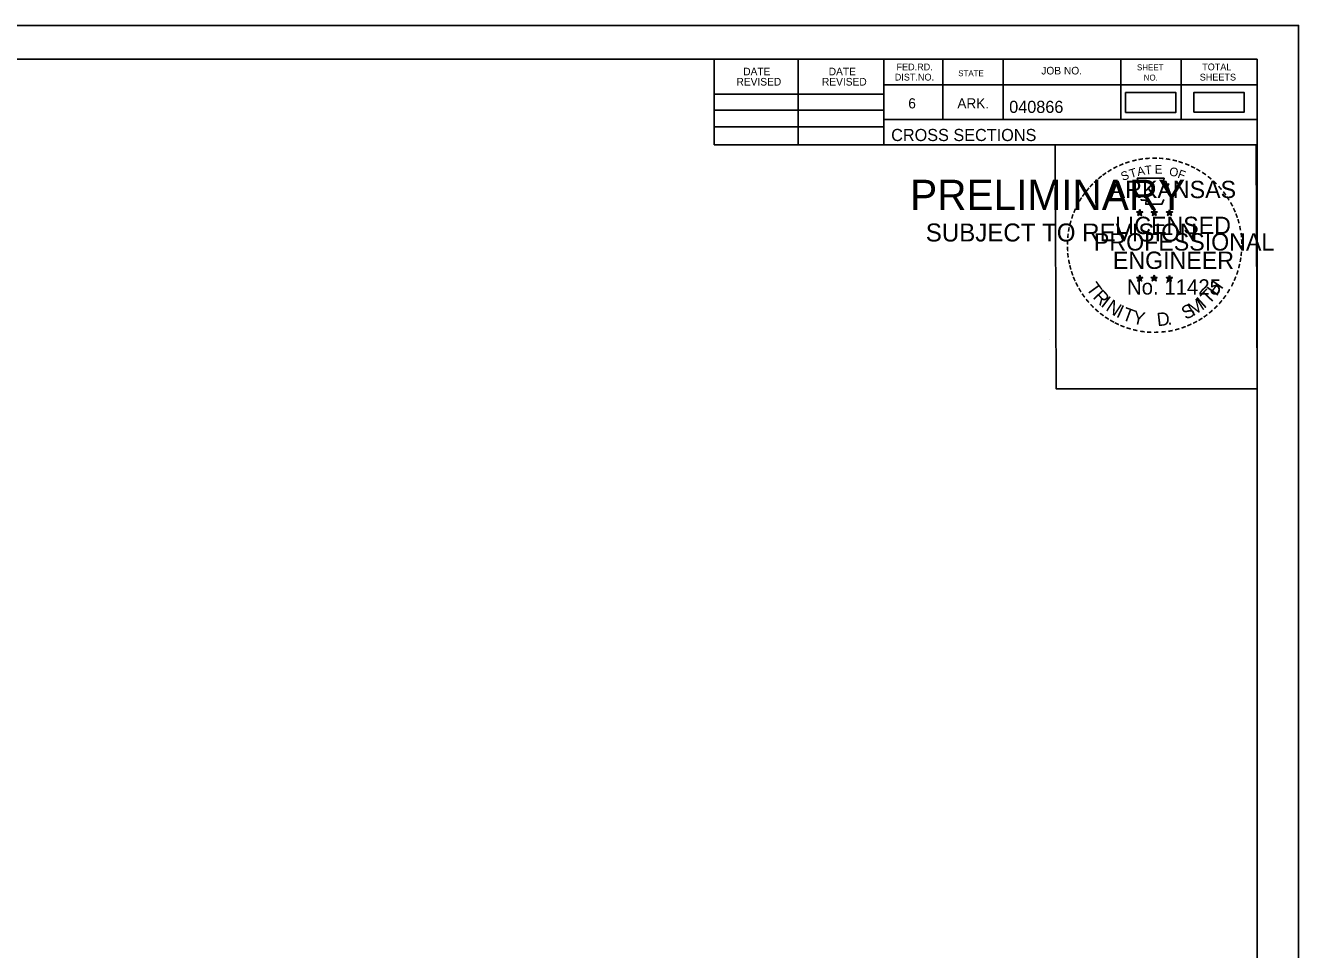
# Model space of a CAD drawing. Extents: x 1370565 to 1374448, y 301010 to 304637.
# Drawn here: x 1374227.6 to 1374447.9, y 302853 to 303013 of the extents above; entities that cross this region are included whole.
import ezdxf

# ---------------------------------------------------------------- set-up
doc = ezdxf.new("R2010")
doc.units = 0
for name, color, linetype in [('R_Border', 7, 'Continuous'), ('R_Border PE', 7, 'Continuous'), ('R_Border Prem', 7, 'Continuous'), ('R_Drive', 7, 'Continuous'), ('R_No Plot', 7, 'Continuous')]:
    doc.layers.add(name, color=color, linetype=linetype)

msp = doc.modelspace()

# ---------------------------------------------------------------- linework, layer by layer
at = {"layer": 'R_Border'}
for p, q in [((1373966.52, 303007.17), (1374440.79, 303007.17)), ((1374346.83, 302992.35), (1374346.83, 303007.17)), ((1374361.35, 302992.35), (1374361.35, 303007.17)), ((1374376.14, 303007.17), (1374376.14, 302992.35)), ((1374386.4, 303007.17), (1374386.4, 302996.76)), ((1374396.81, 303007.17), (1374396.81, 302996.76)), ((1374417.18, 303007.17), (1374417.18, 302996.76)), ((1374427.59, 303007.17), (1374427.59, 302996.76)), ((1374440.79, 302698.98), (1374440.79, 303007.17)), ((1374346.83, 303001.14), (1374376.14, 303001.14)), ((1374440.79, 303002.76), (1374376.14, 303002.76)), ((1374440.79, 303002.79), (1374440.79, 303002.79)), ((1374346.83, 302998.35), (1374376.14, 302998.35)), ((1374440.79, 302996.76), (1374376.14, 302996.76)), ((1374380.58, 302996.76), (1374440.79, 302996.76)), ((1374346.83, 302995.44), (1374376.14, 302995.44)), ((1374440.79, 302992.35), (1374346.83, 302992.35))]:
    msp.add_line(p, q, dxfattribs=at)
at = {"layer": 'R_Border PE'}
for p, q in [((1374419.92, 302980.74), (1374420.44, 302980.57)), ((1374419.92, 302980.74), (1374420.3, 302980.67)), ((1374419.92, 302980.74), (1374420.28, 302980.55)), ((1374420.12, 302980.13), (1374420.44, 302980.57)), ((1374420.12, 302980.13), (1374420.31, 302980.49)), ((1374420.12, 302980.13), (1374420.44, 302980.45)), ((1374420.44, 302981.12), (1374420.38, 302980.74)), ((1374420.44, 302980.57), (1374420.44, 302981.12)), ((1374420.44, 302981.12), (1374420.52, 302980.74)), ((1374420.97, 302980.74), (1374420.44, 302980.57)), ((1374420.76, 302980.13), (1374420.44, 302980.57)), ((1374420.76, 302980.13), (1374420.44, 302980.45)), ((1374420.97, 302980.74), (1374420.54, 302980.66)), ((1374420.76, 302980.13), (1374420.56, 302980.56)), ((1374420.97, 302980.74), (1374420.66, 302980.58)), ((1374422.43, 302980.74), (1374422.95, 302980.57)), ((1374422.43, 302980.74), (1374422.81, 302980.67)), ((1374422.43, 302980.74), (1374422.78, 302980.55)), ((1374422.63, 302980.13), (1374422.95, 302980.57)), ((1374422.63, 302980.13), (1374422.81, 302980.49)), ((1374422.63, 302980.13), (1374422.95, 302980.45)), ((1374422.95, 302981.12), (1374422.89, 302980.74)), ((1374422.95, 302980.57), (1374422.95, 302981.12)), ((1374422.95, 302981.12), (1374423.02, 302980.74)), ((1374423.47, 302980.74), (1374422.95, 302980.57)), ((1374423.27, 302980.13), (1374422.95, 302980.57)), ((1374423.27, 302980.13), (1374422.95, 302980.45)), ((1374423.47, 302980.74), (1374423.04, 302980.66)), ((1374423.27, 302980.13), (1374423.06, 302980.56)), ((1374423.47, 302980.74), (1374423.16, 302980.58)), ((1374425.07, 302980.72), (1374425.6, 302980.55)), ((1374425.07, 302980.72), (1374425.45, 302980.65)), ((1374425.07, 302980.72), (1374425.43, 302980.54)), ((1374425.27, 302980.11), (1374425.6, 302980.55)), ((1374425.27, 302980.11), (1374425.46, 302980.47)), ((1374425.27, 302980.11), (1374425.59, 302980.43)), ((1374425.6, 302981.1), (1374425.53, 302980.72)), ((1374425.92, 302980.11), (1374425.59, 302980.43)), ((1374425.6, 302980.55), (1374425.6, 302981.1)), ((1374425.6, 302981.1), (1374425.67, 302980.73)), ((1374426.12, 302980.72), (1374425.6, 302980.55)), ((1374425.92, 302980.11), (1374425.6, 302980.55)), ((1374426.12, 302980.72), (1374425.69, 302980.65)), ((1374425.92, 302980.11), (1374425.71, 302980.54)), ((1374426.12, 302980.72), (1374425.81, 302980.57)), ((1374419.92, 302969.38), (1374420.44, 302969.21)), ((1374419.92, 302969.38), (1374420.29, 302969.31)), ((1374419.92, 302969.38), (1374420.27, 302969.19)), ((1374420.11, 302968.77), (1374420.44, 302969.21)), ((1374420.11, 302968.77), (1374420.3, 302969.13)), ((1374420.11, 302968.77), (1374420.44, 302969.09)), ((1374420.44, 302969.76), (1374420.38, 302969.38)), ((1374420.44, 302969.21), (1374420.44, 302969.76)), ((1374420.44, 302969.76), (1374420.51, 302969.38)), ((1374420.96, 302969.38), (1374420.44, 302969.21)), ((1374420.76, 302968.77), (1374420.44, 302969.21)), ((1374420.76, 302968.77), (1374420.44, 302969.09)), ((1374420.96, 302969.38), (1374420.53, 302969.3)), ((1374420.76, 302968.77), (1374420.55, 302969.2)), ((1374420.96, 302969.38), (1374420.65, 302969.22)), ((1374422.42, 302969.38), (1374422.94, 302969.21)), ((1374422.42, 302969.38), (1374422.8, 302969.31)), ((1374422.42, 302969.38), (1374422.77, 302969.19)), ((1374422.62, 302968.77), (1374422.94, 302969.21)), ((1374422.62, 302968.77), (1374422.81, 302969.13)), ((1374422.62, 302968.77), (1374422.94, 302969.09)), ((1374422.94, 302969.76), (1374422.88, 302969.38)), ((1374422.94, 302969.21), (1374422.94, 302969.76)), ((1374422.94, 302969.76), (1374423.02, 302969.38)), ((1374423.46, 302969.38), (1374422.94, 302969.21)), ((1374423.26, 302968.77), (1374422.94, 302969.21)), ((1374423.26, 302968.77), (1374422.94, 302969.09)), ((1374423.46, 302969.38), (1374423.03, 302969.3)), ((1374423.26, 302968.77), (1374423.06, 302969.2)), ((1374423.46, 302969.38), (1374423.16, 302969.22)), ((1374425.07, 302969.36), (1374425.59, 302969.2)), ((1374425.07, 302969.36), (1374425.45, 302969.3)), ((1374425.07, 302969.36), (1374425.42, 302969.18)), ((1374425.27, 302968.75), (1374425.59, 302969.2)), ((1374425.27, 302968.75), (1374425.46, 302969.12)), ((1374425.27, 302968.75), (1374425.59, 302969.08)), ((1374425.59, 302969.74), (1374425.53, 302969.37)), ((1374425.59, 302969.2), (1374425.59, 302969.74)), ((1374425.59, 302969.74), (1374425.67, 302969.37)), ((1374426.11, 302969.36), (1374425.59, 302969.2)), ((1374425.91, 302968.75), (1374425.59, 302969.2)), ((1374425.91, 302968.75), (1374425.59, 302969.07)), ((1374426.11, 302969.36), (1374425.68, 302969.29)), ((1374425.91, 302968.75), (1374425.71, 302969.19)), ((1374426.11, 302969.36), (1374425.81, 302969.21))]:
    msp.add_line(p, q, dxfattribs=at)
for points in [[(1374419.98, 302986.55), (1374420.39, 302985.31)], [(1374425.25, 302985.17), (1374425.46, 302985.6), (1374424.43, 302985.56), (1374424.66, 302986.55), (1374419.98, 302986.55)], [(1374420.72, 302982.92), (1374420.72, 302982.79), (1374421.57, 302982.76), (1374421.48, 302982.05), (1374424.29, 302982.05), (1374424.59, 302982.86)], [(1374420.44, 302981.12), (1374420.76, 302980.13), (1374419.92, 302980.74), (1374420.97, 302980.74), (1374420.12, 302980.13), (1374420.44, 302981.12)], [(1374422.95, 302981.12), (1374423.27, 302980.13), (1374422.43, 302980.74), (1374423.47, 302980.74), (1374422.63, 302980.13), (1374422.95, 302981.12)], [(1374425.6, 302981.1), (1374425.92, 302980.11), (1374425.07, 302980.72), (1374426.12, 302980.72), (1374425.27, 302980.11), (1374425.6, 302981.1)], [(1374420.44, 302969.76), (1374420.76, 302968.77), (1374419.92, 302969.38), (1374420.96, 302969.38), (1374420.11, 302968.77), (1374420.44, 302969.76)], [(1374422.94, 302969.76), (1374423.26, 302968.77), (1374422.42, 302969.38), (1374423.46, 302969.38), (1374422.62, 302968.77), (1374422.94, 302969.76)], [(1374425.59, 302969.74), (1374425.91, 302968.75), (1374425.07, 302969.36), (1374426.11, 302969.36), (1374425.27, 302968.75), (1374425.59, 302969.74)]]:
    msp.add_lwpolyline(points, dxfattribs=at)
for centre, radius in [((1374420.44, 302980.57), 0.258), ((1374420.44, 302980.57), 0.217), ((1374420.44, 302980.57), 0.174), ((1374420.44, 302980.57), 0.149), ((1374420.44, 302980.57), 0.112), ((1374420.44, 302980.57), 0.0743), ((1374420.44, 302980.57), 0.0445), ((1374422.95, 302980.57), 0.258), ((1374422.95, 302980.57), 0.217), ((1374422.95, 302980.57), 0.174), ((1374422.95, 302980.57), 0.149), ((1374422.95, 302980.57), 0.112), ((1374422.95, 302980.57), 0.0743), ((1374422.95, 302980.57), 0.0445), ((1374425.59, 302980.55), 0.258), ((1374425.59, 302980.55), 0.217), ((1374425.59, 302980.55), 0.174), ((1374425.59, 302980.55), 0.149), ((1374425.59, 302980.55), 0.112), ((1374425.59, 302980.55), 0.0743), ((1374425.59, 302980.55), 0.0445), ((1374420.44, 302969.21), 0.258), ((1374420.44, 302969.21), 0.217), ((1374420.44, 302969.21), 0.174), ((1374420.44, 302969.21), 0.149), ((1374420.44, 302969.21), 0.112), ((1374420.44, 302969.21), 0.0743), ((1374420.44, 302969.21), 0.0445), ((1374422.94, 302969.21), 0.258), ((1374422.94, 302969.21), 0.217), ((1374422.94, 302969.21), 0.174), ((1374422.94, 302969.21), 0.149), ((1374422.94, 302969.21), 0.112), ((1374422.94, 302969.21), 0.0743), ((1374422.94, 302969.21), 0.0445), ((1374425.59, 302969.2), 0.258), ((1374425.59, 302969.2), 0.217), ((1374425.59, 302969.2), 0.174), ((1374425.59, 302969.2), 0.149), ((1374425.59, 302969.2), 0.112), ((1374425.59, 302969.2), 0.0743), ((1374425.59, 302969.2), 0.0445)]:
    msp.add_circle(centre, radius, dxfattribs=at)
at = {"layer": 'R_Drive'}
for points in [[(1374418.01, 302997.96), (1374426.7, 302997.96), (1374426.7, 303001.4), (1374418.01, 303001.4)], [(1374429.82, 302997.98), (1374438.51, 302997.98), (1374438.51, 303001.42), (1374429.82, 303001.42)]]:
    msp.add_lwpolyline(points, close=True, dxfattribs=at)
at = {"layer": 'R_No Plot'}
for p, q in [((1373947.92, 303013.02), (1374447.92, 303013.02)), ((1374404.85, 302958.67), (1374404.85, 302958.67))]:
    msp.add_line(p, q, dxfattribs=at)
for points in [[(1373947.91, 303013.02), (1374447.92, 303013.02), (1374447.92, 302693.01), (1373947.91, 302693.01)], [(1374317.4, 303007.17), (1374346.83, 303007.17), (1374346.83, 302992.35), (1374371, 302992.35), (1374405.8, 302992.35), (1374405.98, 302950.12), (1374440.79, 302950.12), (1374440.79, 302698.98), (1373966.52, 302698.98), (1373966.52, 303007.17)], [(1374405.8, 302992.35), (1374440.61, 302992.35), (1374440.79, 302950.12), (1374405.98, 302950.12)]]:
    msp.add_lwpolyline(points, close=True, dxfattribs=at)

# ---------------------------------------------------------------- texts
at = {"layer": 'R_Border'}
for s, height, p in [('DATE', 1.319, (1374351.84, 303004.38)), ('DATE', 1.319, (1374366.63, 303004.38)), ('FED.RD.', 1.173, (1374378.36, 303005.25)), ('JOB NO.', 1.319, (1374403.41, 303004.53)), ('SHEET', 1.026, (1374419.97, 303005.25)), ('TOTAL', 1.173, (1374431.25, 303005.25)), ('REVISED', 1.319, (1374350.67, 303002.61)), ('REVISED', 1.319, (1374365.46, 303002.61)), ('DIST.NO.', 1.173, (1374378.06, 303003.48)), ('STATE', 1.026, (1374389.04, 303004.23)), ('NO.', 1.026, (1374421.14, 303003.48)), ('SHEETS', 1.173, (1374430.83, 303003.48)), ('6', 1.76, (1374380.4, 302998.65)), ('ARK.', 1.758, (1374388.89, 302998.65)), ('040866', 2.1, (1374397.86, 302997.87)), ('CROSS SECTIONS', 2.1, (1374377.44, 302993))]:
    msp.add_text(s, height=height, rotation=360, dxfattribs=at).set_placement(p)
at = {"layer": 'R_Border PE'}
for s, height, rotation, p in [('-', 2.4, 5.8968, (1374421.34, 302989.01)), ('-', 2.4, 0.1862, (1374422.5, 302989.12)), ('-', 2.4, 357.743, (1374423.58, 302989.1)), ('-', 2.4, 34.0636, (1374415.31, 302986.81)), ('-', 2.4, 28.7918, (1374416.2, 302987.37)), ('-', 2.4, 24.3072, (1374417.15, 302987.84)), ('-', 2.4, 19.1761, (1374418.1, 302988.24)), ('T', 1.5, 16.4036, (1374418.89, 302986.57)), ('-', 2.4, 13.6301, (1374419.23, 302988.61)), ('A', 1.5, 11.2132, (1374420.13, 302986.94)), ('-', 2.4, 10.2193, (1374420.25, 302988.85)), ('T', 1.5, 6.0228, (1374421.4, 302987.19)), ('E', 1.5, 0.8323, (1374423.06, 302987.36)), ('-', 2.4, 352.1617, (1374424.7, 302989.02)), ('O', 1.5, 350.4515, (1374425.46, 302987.04)), ('-', 2.4, 347.2049, (1374425.78, 302988.85)), ('F', 1.5, 340.0707, (1374426.89, 302986.7)), ('-', 2.4, 342.3362, (1374426.73, 302988.62)), ('-', 2.4, 337.8551, (1374427.83, 302988.28)), ('-', 2.4, 334.1211, (1374428.78, 302987.87)), ('-', 2.4, 329.6409, (1374429.65, 302987.45)), ('-', 2.4, 48.4231, (1374412.41, 302984.31)), ('-', 2.4, 42.9622, (1374413.08, 302985.03)), ('-', 2.4, 38.9507, (1374413.73, 302985.65)), ('-', 2.4, 36.2317, (1374414.44, 302986.22)), ('ARKANSAS', 3, 360, (1374415.26, 302983.12)), ('S', 1.5, 21.594, (1374417.52, 302986.07)), ('-', 2.4, 325.8627, (1374430.61, 302986.91)), ('-', 2.4, 320.5297, (1374431.53, 302986.27)), ('-', 2.4, 315.5786, (1374432.43, 302985.54)), ('-', 2.4, 54.2325, (1374411.18, 302982.73)), ('-', 2.4, 50.6142, (1374411.8, 302983.58)), ('-', 2.4, 309.8797, (1374433.28, 302984.71)), ('-', 2.4, 306.6522, (1374434.07, 302983.81)), ('-', 2.4, 67.7743, (1374409.84, 302980.1)), ('-', 2.4, 62.8713, (1374410.23, 302981.02)), ('-', 2.4, 58.0706, (1374410.69, 302981.94)), ('-', 2.1, 303.6753, (1374434.8, 302982.96)), ('-', 2.4, 299.6684, (1374435.27, 302982.05)), ('-', 2.4, 294.6628, (1374435.76, 302981.13)), ('-', 2.4, 75.461, (1374409.21, 302978.09)), ('-', 2.4, 72.3945, (1374409.51, 302979.16)), ('LICENSED', 3, 360, (1374416.16, 302976.9)), ('DWB', 0.015, 360, (1374420.43, 302980.56)), ('DWB', 0.015, 360, (1374422.93, 302980.56)), ('DWB', 0.015, 360, (1374425.58, 302980.55)), ('-', 2.4, 290.5728, (1374436.15, 302980.26)), ('-', 2.4, 285.1233, (1374436.5, 302979.39)), ('-', 2.4, 85.1863, (1374408.9, 302975.98)), ('-', 2.4, 81.2013, (1374409.01, 302977.02)), ('PROFESSIONAL', 3, 360, (1374412.52, 302974.04)), ('-', 2.4, 280.5493, (1374436.8, 302978.28)), ('-', 2.4, 276.5962, (1374437.04, 302977.13)), ('-', 2.4, 94.1959, (1374408.92, 302973.84)), ('-', 2.4, 89.0622, (1374408.86, 302974.93)), ('-', 2.4, 274.3301, (1374437.13, 302976.05)), ('-', 2.4, 269.9407, (1374437.18, 302975.1)), ('-', 2.4, 98.9479, (1374409.02, 302972.84)), ('-', 2.4, 101.7149, (1374409.23, 302971.74)), ('ENGINEER', 3, 360, (1374415.8, 302970.86)), ('-', 2.4, 260.9953, (1374437.05, 302973.12)), ('-', 2.4, 263.5172, (1374437.15, 302974.1)), ('-', 2.4, 105.4578, (1374409.47, 302970.85)), ('-', 2.4, 109.0874, (1374409.79, 302969.9)), ('-', 2.4, 252.8681, (1374436.61, 302971.02)), ('-', 2.4, 255.7626, (1374436.88, 302972.1)), ('-', 2.4, 114.0643, (1374410.17, 302969.01)), ('-', 2.4, 115.7289, (1374410.63, 302968.08)), ('T', 2.31, 306.0406, (1374411.08, 302967.47)), ('No. 11425', 2.635, 360, (1374418.24, 302966.43)), ('DWB', 0.015, 360, (1374420.42, 302969.2)), ('DWB', 0.015, 360, (1374422.92, 302969.2)), ('DWB', 0.015, 360, (1374425.57, 302969.19)), ('H', 2.31, 54.6088, (1374433.76, 302966.02)), ('-', 2.4, 244.6197, (1374435.88, 302969.07)), ('-', 2.4, 247.8887, (1374436.27, 302970.01)), ('-', 2.4, 120.4471, (1374411.17, 302967.2)), ('-', 2.4, 125.8934, (1374411.77, 302966.36)), ('R', 2.31, 314.005, (1374412.22, 302965.9)), ('I', 2.31, 321.9694, (1374413.57, 302964.5)), ('I', 2.31, 42.1136, (1374431.58, 302963.89)), ('T', 2.31, 46.6444, (1374432.42, 302964.61)), ('-', 2.4, 233.8452, (1374434.69, 302966.96)), ('-', 2.4, 239.0712, (1374435.29, 302967.94)), ('-', 2.4, 130.7181, (1374412.46, 302965.53)), ('-', 2.4, 134.2238, (1374413.24, 302964.71)), ('-', 2.4, 138.9338, (1374414.03, 302964.02)), ('N', 2.31, 326.5002, (1374414.42, 302963.79)), ('I', 2.31, 335.3603, (1374416.24, 302962.61)), ('T', 2.31, 339.8912, (1374417.23, 302962.12)), ('Y', 2.31, 347.8556, (1374419.05, 302961.45)), ('S', 2.31, 26.9312, (1374428.4, 302962.01)), ('M', 2.31, 32.6563, (1374429.66, 302962.62)), ('-', 2.4, 221.0851, (1374432.54, 302964.5)), ('-', 2.4, 225.7653, (1374433.32, 302965.26)), ('-', 2.4, 231.2538, (1374434.04, 302966.11)), ('-', 2.4, 144.6463, (1374414.86, 302963.41)), ('-', 2.4, 148.0898, (1374415.7, 302962.85)), ('-', 2.4, 151.5704, (1374416.57, 302962.37)), ('-', 2.4, 154.6002, (1374417.35, 302961.99)), ('D', 2.31, 6.3969, (1374423.53, 302960.92)), ('.', 2.31, 13.7642, (1374425.32, 302961.11)), ('-', 2.4, 207.3568, (1374430.08, 302962.69)), ('-', 2.4, 212.2491, (1374430.92, 302963.21)), ('-', 2.4, 215.7363, (1374431.72, 302963.79)), ('-', 2.4, 158.5612, (1374418.29, 302961.61)), ('-', 2.4, 162.7983, (1374419.32, 302961.29)), ('-', 2.4, 167.5555, (1374420.39, 302961.05)), ('-', 2.4, 173.1155, (1374421.55, 302960.88)), ('-', 2.4, 176.5183, (1374422.67, 302960.8)), ('-', 2.4, 181.5918, (1374423.79, 302960.83)), ('-', 2.4, 185.8167, (1374425, 302960.95)), ('-', 2.4, 191.2858, (1374426.11, 302961.14)), ('-', 2.4, 195.4743, (1374427.2, 302961.44)), ('-', 2.4, 200.7184, (1374428.21, 302961.81)), ('-', 2.4, 204.2516, (1374429.14, 302962.22))]:
    msp.add_text(s, height=height, rotation=rotation, dxfattribs=at).set_placement(p)
at = {"layer": 'R_Border Prem'}
for s, height, p in [('PRELIMINARY', 5.25, (1374380.72, 302981.05)), ('DWB', 0.015, (1374381.84, 302983.82)), ('SUBJECT TO REVISION', 3.1127, (1374383.43, 302975.61))]:
    msp.add_text(s, height=height, rotation=360, dxfattribs=at).set_placement(p)

doc.saveas('drawing.dxf')
